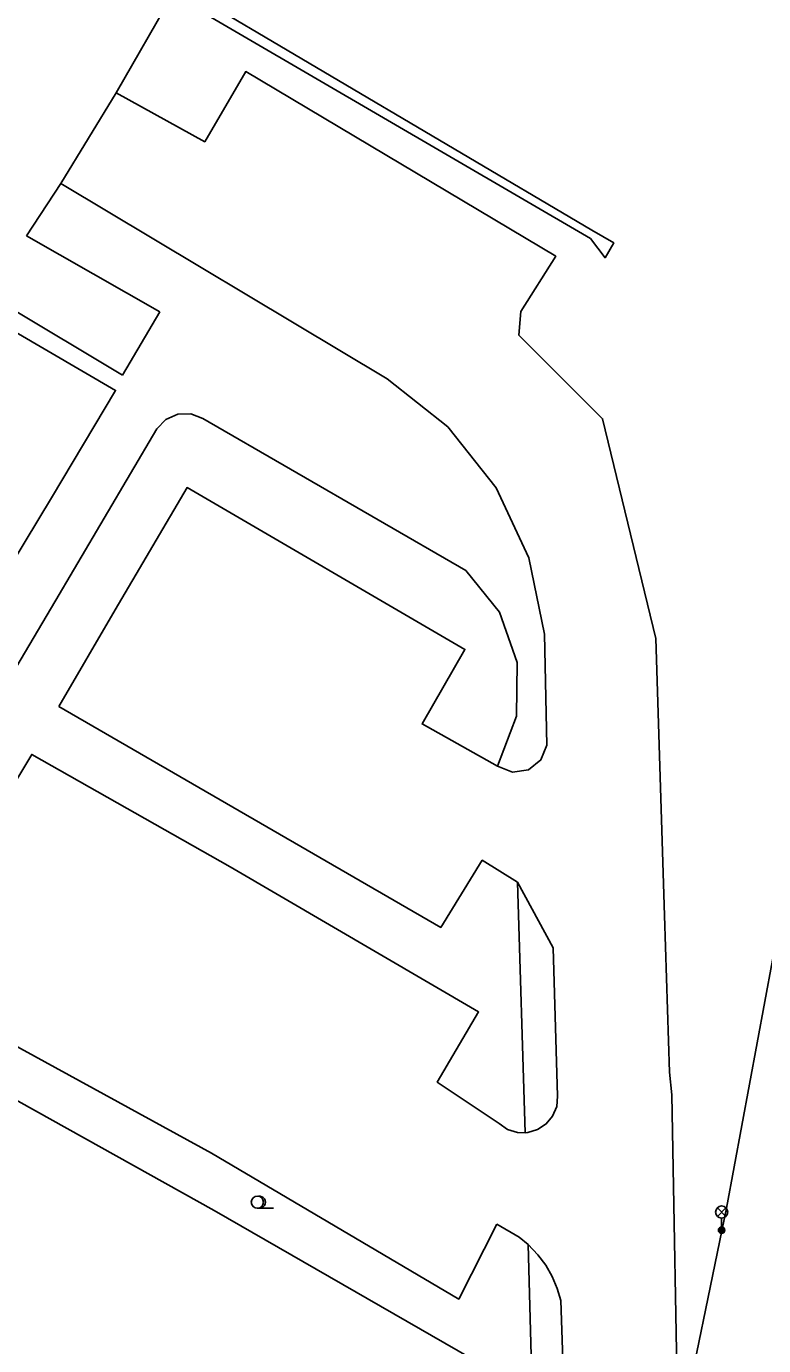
# Model space of a CAD drawing. Extents: x -600309 to -598967, y -1161267 to -1160292.
# Drawn here: x -600069.2 to -600023.6, y -1160958.5 to -1160877 of the extents above; entities that cross this region are included whole.
import ezdxf

# ---------------------------------------------------------------- set-up
doc = ezdxf.new("R2010")
doc.units = 0
for name, color, linetype in [('Level 10', 7, 'Continuous'), ('Level 11', 7, 'Continuous'), ('Level 33', 7, 'Continuous'), ('Level 36', 7, 'Continuous')]:
    doc.layers.add(name, color=color, linetype=linetype)

msp = doc.modelspace()

# ---------------------------------------------------------------- linework, layer by layer
at = {"layer": 'Level 10'}
for points in [[(-600063.61, -1160881.13), (-600058.14, -1160884.15), (-600055.61, -1160879.81), (-600036.46, -1160891.2199), (-600038.62, -1160894.64), (-600038.73, -1160896.09), (-600033.57, -1160901.27), (-600030.28, -1160914.84), (-600029.74, -1160931.9699), (-600029.44, -1160941.65), (-600029.28, -1160943.06), (-600028.89, -1160964.56)], [(-600063.61, -1160881.13), (-600067.04, -1160886.73)], [(-600067.04, -1160886.73), (-600046.88, -1160898.8)], [(-600037.1599, -1160914.57), (-600038.12, -1160909.87), (-600040.14, -1160905.53), (-600043.12, -1160901.77), (-600046.88, -1160898.8)], [(-600040.05, -1160922.74), (-600044.7199, -1160920.13), (-600042.07, -1160915.52), (-600059.23, -1160905.52), (-600063.67, -1160913.07), (-600067.1599, -1160919.04)], [(-600037.1599, -1160914.57), (-600037, -1160921.43)], [(-600067.1599, -1160919.04), (-600043.56, -1160932.7), (-600041, -1160928.55), (-600038.82, -1160929.9099)], [(-600039.96, -1160944.83), (-600043.78, -1160942.26), (-600041.23, -1160937.93), (-600056.57, -1160928.96), (-600068.83, -1160922.01), (-600077.09, -1160935.71)], [(-600040.05, -1160922.74), (-600039.13, -1160923.1), (-600038.15, -1160922.96), (-600037.37, -1160922.35), (-600037, -1160921.43)], [(-600038.82, -1160929.9099), (-600036.61, -1160933.96), (-600036.34, -1160943.14)], [(-600073.18, -1160938.18), (-600057.7199, -1160946.65), (-600042.45, -1160955.67), (-600040.09, -1160951.05)], [(-600039.11, -1160966.61), (-600041.8, -1160964.98), (-600039.33, -1160960.68), (-600057.57, -1160950.19), (-600074.67, -1160940.66)], [(-600036.34, -1160943.14), (-600036.4, -1160943.77), (-600036.65, -1160944.36), (-600037.05, -1160944.85), (-600037.58, -1160945.2), (-600038.19, -1160945.38), (-600038.34, -1160945.39)], [(-600038.34, -1160945.39), (-600038.83, -1160945.38), (-600039.43, -1160945.19), (-600039.96, -1160944.83)], [(-600040.09, -1160951.05), (-600038.71, -1160951.85), (-600038.17, -1160952.3)], [(-600038.17, -1160952.3), (-600037.56, -1160952.94), (-600037.08, -1160953.58), (-600036.68, -1160954.27), (-600036.37, -1160955.01), (-600036.14, -1160955.77)], [(-600036.14, -1160955.77), (-600035.84, -1160964.93)]]:
    msp.add_lwpolyline(points, dxfattribs=at)
at = {"layer": 'Level 11'}
for points in [[(-600059.74, -1160874.51), (-600034.2199, -1160889.61), (-600032.88, -1160890.4), (-600033.4099, -1160891.31), (-600034.32, -1160890.13), (-600060.14, -1160875.04)], [(-600060.14, -1160875.04), (-600063.61, -1160881.13)], [(-600097.19, -1160879.93), (-600063.65, -1160899.51), (-600067.6194, -1160906.1504), (-600070.07, -1160910.25), (-600077.86, -1160923.54), (-600089.11, -1160916.86), (-600100.13, -1160910.36), (-600099.89, -1160909.83), (-600100.64, -1160909.4), (-600099.65, -1160891.7), (-600102.86, -1160889.65), (-600097.19, -1160879.93)], [(-600063.23, -1160898.58), (-600091.92, -1160881.37)], [(-600067.04, -1160886.73), (-600069.15, -1160889.95)], [(-600069.15, -1160889.95), (-600060.92, -1160894.6599)], [(-600060.92, -1160894.6599), (-600063.23, -1160898.58)], [(-600061.1, -1160901.89), (-600060.55, -1160901.31), (-600059.81, -1160900.99), (-600059.01, -1160900.9699), (-600058.26, -1160901.25)], [(-600042.01, -1160910.65), (-600058.26, -1160901.25)], [(-600061.1, -1160901.89), (-600067.618, -1160912.9211), (-600076.38, -1160927.75), (-600080.98, -1160935.59)], [(-600018.34, -1160909.19), (-600025.92, -1160950.05)], [(-600042.01, -1160910.65), (-600039.93, -1160913.2199), (-600038.85, -1160916.34), (-600038.89, -1160919.65), (-600040.05, -1160922.74)], [(-600038.82, -1160929.9099), (-600038.34, -1160945.39)], [(-600025.92, -1160950.05), (-600028.89, -1160964.56)], [(-600037.77, -1160966.8), (-600038.17, -1160952.3)]]:
    msp.add_lwpolyline(points, dxfattribs=at)
at = {"layer": 'Level 33'}
for p, q in [((-600026.475, -1160950.56), (-600025.945, -1160950.03)), ((-600026.475, -1160950.03), (-600025.945, -1160950.56)), ((-600026.21, -1160950.67), (-600026.21, -1160951.42))]:
    msp.add_line(p, q, dxfattribs=at)
for centre, radius in [((-600026.21, -1160950.295), 0.375), ((-600026.21, -1160951.42), 0.2), ((-600026.21, -1160951.42), 0.1445), ((-600026.21, -1160951.42), 0.0876)]:
    msp.add_circle(centre, radius, dxfattribs=at)
at = {"layer": 'Level 36'}
msp.add_line((-600054.89, -1160950.065), (-600053.89, -1160950.065), dxfattribs=at)
msp.add_circle((-600054.89, -1160949.6896), 0.375, dxfattribs=at)
msp.add_arc((-600054.765, -1160949.6896), 0.375, 260.405931, 99.594069, dxfattribs=at)

doc.saveas('drawing.dxf')
